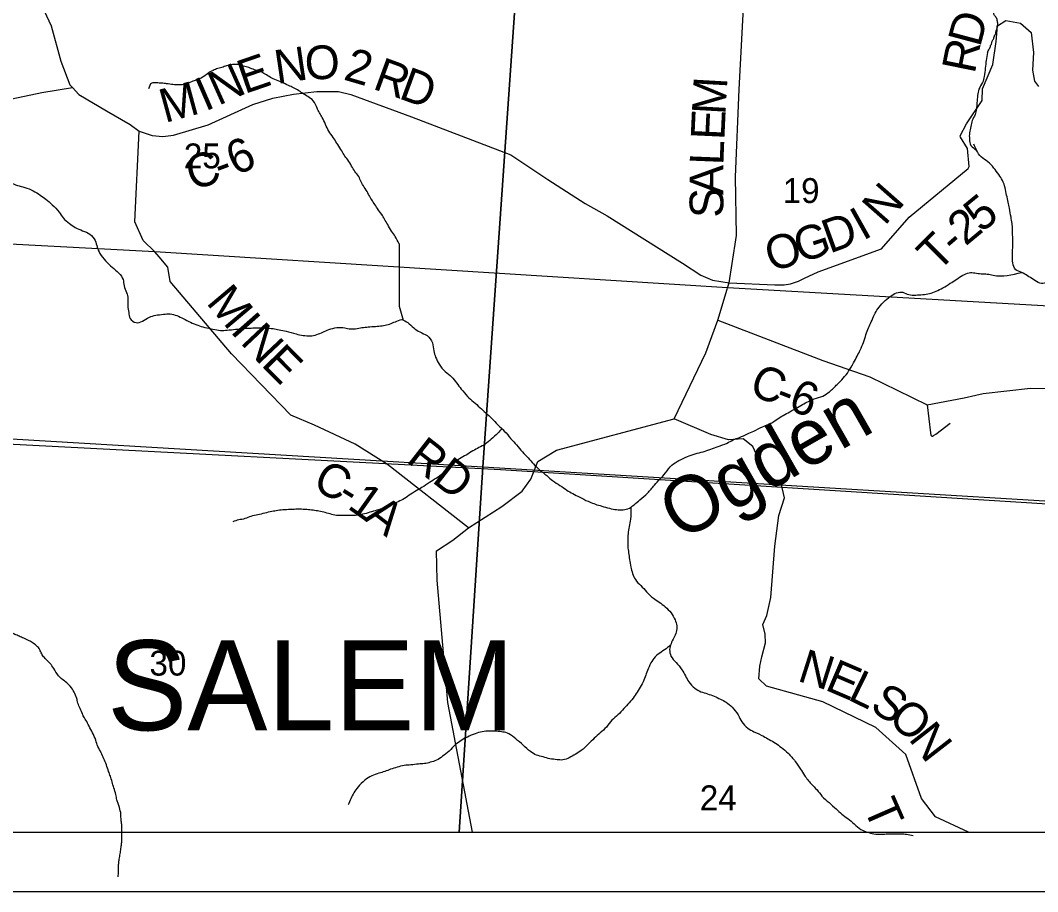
# Model space of a CAD drawing. Extents: x -15 to 405, y -40 to 87.
# Drawn here: x 5.241 to 6.955, y 13.994 to 15.462 of the extents above; entities that cross this region are included whole.
import ezdxf

# ---------------------------------------------------------------- set-up
doc = ezdxf.new("R2010")
doc.units = 0
for name, color, linetype in [('GM_P_State_Location', 7, 'Continuous'), ('GM_X_Adjacent_County_Text', 7, 'Continuous'), ('GM_X_Airport_Location_Class_2', 7, 'Continuous'), ('GM_X_County_Road', 7, 'Continuous'), ('GM_X_County_Road_Text', 7, 'Continuous'), ('GM_X_Minor_Lake', 7, 'Continuous'), ('GM_X_Minor_Lake_Text', 7, 'Continuous'), ('GM_X_Minor_River', 7, 'Continuous'), ('GM_X_Rail_Line', 7, 'Continuous'), ('GM_X_Township', 7, 'Continuous'), ('GM_X_Township_Text', 7, 'Continuous')]:
    doc.layers.add(name, color=color, linetype=linetype)

msp = doc.modelspace()

# ---------------------------------------------------------------- linework, layer by layer
at = {"layer": 'GM_P_State_Location'}
for points in [[(6.5621, 15.0274), (6.5855, 15.0383), (6.692, 15.0773), (6.7388, 15.1303), (6.8379, 15.2124), (6.84, 15.2158), (6.837, 15.2459), (6.8253, 15.265), (6.8248, 15.2676), (6.8353, 15.2878), (6.8618, 15.3267), (6.8622, 15.3464), (6.8797, 15.3875), (6.8854, 15.4265), (6.8876, 15.453), (6.9014, 15.4615), (6.9264, 15.457), (6.9441, 15.4416), (6.9484, 15.4078), (6.9466, 15.3779), (6.9502, 15.3593), (6.9566, 15.3508)], [(4.6158, 15.1326), (4.6156, 15.133), (4.6043, 15.1821), (4.6028, 15.1986), (4.6148, 15.213), (4.6603, 15.236), (4.7706, 15.261), (4.7857, 15.287), (4.8091, 15.2978), (4.886, 15.3285), (4.9768, 15.318), (5.0419, 15.3241), (5.1009, 15.3177), (5.1514, 15.3141), (5.2773, 15.3405), (5.3285, 15.3488)], [(6.4353, 15.0196), (6.5122, 15.0166), (6.5283, 15.0166), (6.5386, 15.0181), (6.5521, 15.0228), (6.5621, 15.0274)], [(6.7692, 14.8142), (6.7745, 14.7669), (6.7755, 14.7633), (6.7761, 14.7622), (6.7771, 14.7616), (6.7782, 14.7616), (6.7798, 14.7623), (6.7835, 14.7649), (6.8077, 14.7831)], [(6.8387, 14.0941), (6.7833, 14.1201), (6.7593, 14.1508), (6.7331, 14.2249), (6.6826, 14.2707), (6.5933, 14.314), (6.4981, 14.3405), (6.4853, 14.3528), (6.4871, 14.3741), (6.4903, 14.3897), (6.4967, 14.4132), (6.4961, 14.428), (6.4921, 14.444), (6.4987, 14.4592), (6.5055, 14.4895), (6.5122, 14.5761), (6.5193, 14.6278), (6.5284, 14.6577), (6.5233, 14.6795), (6.5082, 14.6903), (6.4891, 14.7133), (6.4754, 14.7439), (6.4591, 14.757), (6.434, 14.7554), (6.4044, 14.7645), (6.3429, 14.7909)]]:
    msp.add_lwpolyline(points, dxfattribs=at)
at = {"layer": 'GM_X_Adjacent_County_Text'}
msp.add_lwpolyline([(5.879, 15.0854), (5.8795, 15.0407), (5.8795, 14.9803), (5.8858, 14.957)], dxfattribs=at)
for points in [[(6.8709, 15.4079), (6.8718, 15.4105), (6.8738, 15.4139), (6.8754, 15.4169), (6.8758, 15.4191), (6.8775, 15.4221), (6.8787, 15.4267), (6.8812, 15.4315), (6.882, 15.4341), (6.8833, 15.4375), (6.8845, 15.4401), (6.8854, 15.4443), (6.8863, 15.4473), (6.8872, 15.4518), (6.888, 15.4548), (6.8881, 15.4575), (6.8874, 15.4598), (6.8868, 15.4636), (6.8836, 15.469), (6.8817, 15.4714), (6.8814, 15.4737), (6.8782, 15.4776), (6.8753, 15.4822), (6.8717, 15.4877), (6.8698, 15.49), (6.8665, 15.4924), (6.8621, 15.4975), (6.8599, 15.4999), (6.8577, 15.5026), (6.8541, 15.5088), (6.8519, 15.5115), (6.8498, 15.5165), (6.8465, 15.5204), (6.8433, 15.5251), (6.8389, 15.5309), (6.8363, 15.5333), (6.8338, 15.5361), (6.8313, 15.5407), (6.8291, 15.5434), (6.8273, 15.5458), (6.8266, 15.5485), (6.8257, 15.5561), (6.825, 15.5588), (6.8247, 15.5614), (6.8245, 15.5668), (6.8242, 15.5694), (6.8244, 15.574), (6.8243, 15.5812), (6.8244, 15.585), (6.8249, 15.5884), (6.8254, 15.5937), (6.8259, 15.5964), (6.8267, 15.599), (6.828, 15.6024), (6.8289, 15.6054), (6.8309, 15.611), (6.8314, 15.6137), (6.8322, 15.6159), (6.8327, 15.6193), (6.8332, 15.6219), (6.8337, 15.625), (6.8342, 15.6288), (6.8347, 15.6341), (6.8348, 15.6371), (6.8343, 15.6424), (6.8332, 15.6463), (6.831, 15.6486), (6.8289, 15.654), (6.8267, 15.6556), (6.8238, 15.6587), (6.8216, 15.6603), (6.8186, 15.6631), (6.8164, 15.6643), (6.81, 15.6676), (6.807, 15.6688), (6.8048, 15.67), (6.8018, 15.6712), (6.7976, 15.6718), (6.7935, 15.673), (6.7901, 15.6735), (6.7875, 15.6736), (6.7841, 15.6745), (6.7803, 15.6758), (6.7773, 15.6762), (6.7728, 15.6775), (6.7702, 15.6799), (6.7684, 15.683), (6.7662, 15.6865), (6.7637, 15.6904), (6.7627, 15.6934), (6.7629, 15.7007), (6.7634, 15.7033), (6.7631, 15.706), (6.7628, 15.7083), (6.7602, 15.711), (6.758, 15.7122), (6.7535, 15.7154)], [(4.9144, 15.4086), (4.9145, 15.3957), (4.9178, 15.3846), (4.9253, 15.3747), (4.9351, 15.3659), (4.9465, 15.3586), (4.9581, 15.346), (4.9657, 15.3338), (4.9713, 15.3223), (4.975, 15.3094), (4.9791, 15.298), (4.9832, 15.2873), (4.9892, 15.2774), (4.9956, 15.2671), (5.0031, 15.2568), (5.0144, 15.248), (5.0258, 15.246), (5.0402, 15.2486), (5.0539, 15.25), (5.0641, 15.2526), (5.0755, 15.2541), (5.0854, 15.2551), (5.0975, 15.2547), (5.1097, 15.2527), (5.1218, 15.2488), (5.1369, 15.2423), (5.1482, 15.2354), (5.1592, 15.2296), (5.169, 15.2235), (5.1788, 15.2169), (5.1902, 15.2093), (5.2019, 15.1986), (5.2132, 15.1924), (5.223, 15.1889), (5.2359, 15.1839), (5.2484, 15.1804), (5.2624, 15.175), (5.2741, 15.1677), (5.2839, 15.1608), (5.2945, 15.1513), (5.3062, 15.139), (5.3129, 15.1291), (5.3235, 15.1199), (5.3333, 15.113), (5.3458, 15.1076), (5.3579, 15.1015), (5.3669, 15.0911), (5.3703, 15.0801), (5.3748, 15.0694), (5.3845, 15.0568), (5.3955, 15.0461), (5.4068, 15.0362), (5.4139, 15.0255), (5.4157, 15.0148), (5.4198, 15.0034), (5.4221, 14.9931), (5.422, 14.981), (5.4234, 14.9699), (5.426, 14.9597), (5.4358, 14.9528), (5.4465, 14.955), (5.4583, 14.9617), (5.4689, 14.9651), (5.4822, 14.9669), (5.4932, 14.9676), (5.5046, 14.9645), (5.5155, 14.9595), (5.5276, 14.9533), (5.5397, 14.9483), (5.5515, 14.9448), (5.5655, 14.9417), (5.578, 14.9397), (5.5894, 14.94), (5.6034, 14.9415), (5.6171, 14.9429), (5.6296, 14.9436), (5.641, 14.9439), (5.6539, 14.9438), (5.6668, 14.9426), (5.677, 14.9407), (5.6888, 14.9383), (5.7054, 14.9336), (5.7175, 14.9313), (5.7293, 14.9305), (5.7407, 14.9327), (5.7605, 14.9409), (5.7741, 14.9443), (5.7874, 14.9438), (5.7973, 14.9422), (5.8083, 14.9429), (5.8193, 14.9447), (5.8299, 14.9458), (5.8424, 14.9465), (5.8531, 14.948), (5.863, 14.9502), (5.8728, 14.9543), (5.8839, 14.958)], [(6.8709, 15.4079), (6.8669, 15.3813), (6.8653, 15.3676), (6.8622, 15.3573), (6.8564, 15.346), (6.8541, 15.3354), (6.8529, 15.3232), (6.852, 15.3133), (6.8497, 15.3031), (6.8451, 15.2932), (6.8427, 15.2833), (6.8404, 15.2723), (6.8403, 15.2621), (6.8429, 15.2514), (6.8523, 15.2434)], [(5.879, 15.0854), (5.8727, 15.098), (5.8666, 15.1071), (5.8599, 15.1178), (5.8546, 15.127), (5.8498, 15.135), (5.8426, 15.1449), (5.837, 15.1537), (5.8317, 15.1617), (5.8265, 15.1712), (5.8205, 15.1808), (5.8152, 15.1899), (5.8111, 15.1987), (5.8047, 15.2075), (5.7991, 15.2163), (5.7927, 15.2269), (5.7863, 15.2353), (5.7811, 15.2445), (5.7743, 15.2552), (5.7679, 15.2647), (5.7608, 15.2754), (5.7495, 15.2983), (5.745, 15.3063), (5.7409, 15.3143), (5.7364, 15.3238), (5.7274, 15.3322), (5.7187, 15.3376), (5.71, 15.3434), (5.7009, 15.3484), (5.693, 15.3522), (5.6813, 15.3576), (5.6695, 15.3626), (5.6601, 15.3672), (5.6514, 15.3726), (5.6355, 15.3788), (5.626, 15.3823), (5.617, 15.385), (5.6071, 15.3877), (5.5984, 15.3874), (5.5904, 15.3859), (5.5824, 15.3833), (5.5737, 15.3807), (5.5657, 15.3777), (5.5562, 15.372), (5.5478, 15.366), (5.5379, 15.3615), (5.5292, 15.3585), (5.5181, 15.3544), (5.5094, 15.3533), (5.498, 15.3538), (5.4874, 15.3553), (5.4791, 15.3562), (5.4703, 15.3566), (5.4624, 15.3563), (5.457, 15.3464)], [(7.4622, 15.104), (7.4417, 15.1083), (7.4307, 15.1118), (7.4209, 15.1153), (7.4088, 15.1245), (7.3986, 15.1356), (7.3908, 15.1459), (7.3806, 15.1539), (7.3707, 15.1593), (7.359, 15.1655), (7.348, 15.1701), (7.3378, 15.1736), (7.328, 15.177), (7.3132, 15.1798), (7.3011, 15.178), (7.2893, 15.1735), (7.2794, 15.1678), (7.2691, 15.1622), (7.2592, 15.1558), (7.2493, 15.1467), (7.2389, 15.135), (7.2317, 15.1225), (7.2259, 15.1092), (7.2254, 15.099), (7.2273, 15.0883), (7.2264, 15.0769), (7.2237, 15.0652), (7.2176, 15.0553), (7.2073, 15.0463), (7.1962, 15.0361), (7.1851, 15.0266), (7.1745, 15.021), (7.1634, 15.0172), (7.1509, 15.0135), (7.1376, 15.0109), (7.1277, 15.0091), (7.1179, 15.0084), (7.1069, 15.0088), (7.097, 15.0089), (7.0871, 15.0093), (7.0765, 15.0094), (7.0659, 15.0099), (7.0557, 15.0107), (7.0458, 15.0123), (7.0341, 15.0165), (7.0231, 15.0227), (7.0133, 15.0273), (7.0034, 15.0304), (6.9909, 15.0274), (6.9795, 15.0233), (6.9696, 15.0199), (6.959, 15.0192), (6.948, 15.0254), (6.9382, 15.0315), (6.9284, 15.0373), (6.9182, 15.0419), (6.9133, 15.0537), (6.9126, 15.0644), (6.9131, 15.0758), (6.9135, 15.086), (6.9132, 15.0974), (6.9129, 15.1096), (6.9122, 15.1199), (6.9104, 15.1305), (6.9078, 15.1454), (6.9056, 15.1556), (6.903, 15.1674), (6.9005, 15.18), (6.896, 15.1922), (6.8896, 15.2021), (6.8813, 15.2132), (6.8712, 15.2239), (6.8602, 15.2319), (6.8523, 15.2434), (6.8475, 15.2533)], [(5.8839, 14.958), (5.8937, 14.9527), (5.9039, 14.9439), (5.9141, 14.937), (5.9262, 14.9308), (5.9352, 14.9186), (5.9378, 14.9053), (5.9407, 14.8946), (5.9467, 14.8828), (5.9569, 14.8702), (5.9675, 14.8614), (5.9761, 14.8511), (5.984, 14.8407), (5.9945, 14.8285), (6.0044, 14.8193), (6.0153, 14.8098), (6.0251, 14.801), (6.0353, 14.7914), (6.0454, 14.7807), (6.0564, 14.77), (6.0677, 14.757), (6.0771, 14.7467), (6.0869, 14.7348), (6.0967, 14.7249), (6.1057, 14.7146), (6.1155, 14.705), (6.128, 14.6951), (6.1378, 14.6866), (6.1502, 14.6786), (6.1619, 14.6705), (6.1718, 14.6648), (6.1835, 14.6586), (6.1975, 14.6517), (6.2073, 14.6478), (6.2179, 14.6444), (6.2429, 14.6381), (6.2539, 14.6373), (6.2645, 14.6391), (6.2752, 14.6459), (6.2851, 14.6542), (6.2977, 14.6655), (6.3096, 14.6791), (6.3187, 14.689), (6.3283, 14.6999), (6.3386, 14.7124), (6.3508, 14.7203), (6.3649, 14.7271), (6.3778, 14.7316), (6.3915, 14.7353), (6.4044, 14.7394), (6.4166, 14.7439), (6.4318, 14.7499), (6.4421, 14.7551), (6.4527, 14.7593), (6.466, 14.7653), (6.4767, 14.7698), (6.4915, 14.7773), (6.5022, 14.7814), (6.514, 14.7885), (6.5239, 14.7949), (6.5346, 14.8009), (6.5475, 14.8081), (6.5589, 14.8149), (6.5688, 14.8197), (6.5787, 14.8243), (6.5932, 14.8291), (6.6042, 14.8363), (6.6176, 14.8487), (6.6275, 14.8589), (6.6367, 14.871), (6.6451, 14.885), (6.6509, 14.8964), (6.6563, 14.9066), (6.6617, 14.9195), (6.6659, 14.9324), (6.6702, 14.9438), (6.6748, 14.954), (6.6802, 14.9662), (6.6859, 14.976), (6.7069, 14.9968), (6.7176, 15.0028), (6.7279, 15.0039), (6.7381, 15), (6.7498, 14.9992), (6.7616, 14.9999), (6.773, 15.0017), (6.784, 15.0058), (6.7954, 15.0111), (6.808, 15.019), (6.8179, 15.0254), (6.8293, 15.0326), (6.8396, 15.0367), (6.8495, 15.0366), (6.8601, 15.035), (6.8703, 15.0346), (6.8802, 15.0326), (6.9284, 15.0373)], [(6.052, 14.7743), (6.0454, 14.7663), (6.0343, 14.7564), (6.0244, 14.7481), (6.0137, 14.7421), (6.0034, 14.7365), (5.992, 14.7297), (5.981, 14.7233), (5.9661, 14.7112), (5.9447, 14.6924), (5.9333, 14.6852), (5.9207, 14.6769), (5.9108, 14.6709), (5.899, 14.6638), (5.888, 14.6562), (5.8777, 14.651), (5.8663, 14.6457), (5.8549, 14.6412), (5.8446, 14.6375), (5.8328, 14.6341), (5.8085, 14.6282), (5.7967, 14.6279), (5.7869, 14.6279), (5.7762, 14.6276), (5.7656, 14.6296), (5.7547, 14.6327), (5.744, 14.635), (5.7342, 14.6366), (5.7236, 14.6378), (5.6993, 14.638), (5.6864, 14.6373), (5.6746, 14.6362), (5.6648, 14.6344), (5.6526, 14.6318), (5.6412, 14.6288), (5.6294, 14.6262), (5.6192, 14.6225), (5.6089, 14.6203), (5.599, 14.6173)], [(6.2695, 14.6423), (6.269, 14.6216), (6.2666, 14.6091), (6.265, 14.5969), (6.2646, 14.5863), (6.2645, 14.5757), (6.266, 14.565), (6.2674, 14.5536), (6.2696, 14.541), (6.2726, 14.53), (6.2774, 14.5197), (6.2865, 14.5098), (6.2963, 14.4994), (6.3076, 14.4884), (6.3174, 14.4818), (6.3276, 14.4738), (6.3374, 14.4638), (6.3441, 14.452), (6.3471, 14.4421), (6.3463, 14.4315), (6.342, 14.4216), (6.3374, 14.4118), (6.3351, 14.4019), (6.3373, 14.3909), (6.3459, 14.3802), (6.3557, 14.368), (6.3617, 14.3577), (6.3673, 14.3474), (6.3775, 14.337), (6.3877, 14.3309), (6.3987, 14.3274), (6.41, 14.3232), (6.4206, 14.3185), (6.4305, 14.3131), (6.4403, 14.3047), (6.4504, 14.2917), (6.4568, 14.2803), (6.4666, 14.2696), (6.4772, 14.2635), (6.4931, 14.2558), (6.5029, 14.2504), (6.5135, 14.2442), (6.5233, 14.237), (6.5346, 14.2274), (6.5466, 14.2136), (6.5557, 14.2006), (6.5624, 14.19), (6.5737, 14.1755), (6.5835, 14.1655), (6.5918, 14.1552), (6.6038, 14.1441), (6.6155, 14.1334), (6.6253, 14.1246), (6.6352, 14.1173), (6.6461, 14.1081), (6.6574, 14.0989), (6.668, 14.0943), (6.6794, 14.0916), (6.6919, 14.0907), (6.7029, 14.0914), (6.7143, 14.0917), (6.7245, 14.0917), (6.7344, 14.0909), (6.7457, 14.0889)], [(5.4058, 14.019), (5.4062, 14.0285), (5.4063, 14.0358), (5.4067, 14.0434), (5.4079, 14.0509), (5.4095, 14.0601), (5.4107, 14.0692), (5.4115, 14.0756), (5.4119, 14.0829), (5.4116, 14.0901), (5.412, 14.0969), (5.4117, 14.1072), (5.4106, 14.1148), (5.4103, 14.1243), (5.4077, 14.1357), (5.4055, 14.1426), (5.4036, 14.1487), (5.4018, 14.1578), (5.3984, 14.1688), (5.3955, 14.1791), (5.3925, 14.1886), (5.3895, 14.1966), (5.3858, 14.2077), (5.3817, 14.218), (5.3772, 14.2279), (5.3716, 14.2386), (5.3679, 14.2492), (5.3626, 14.2618), (5.3566, 14.2729), (5.3514, 14.2831), (5.3469, 14.2904), (5.3439, 14.2976), (5.3394, 14.3072), (5.3368, 14.3163), (5.335, 14.3224), (5.3301, 14.3327), (5.3229, 14.3422), (5.315, 14.3491), (5.3052, 14.3579), (5.297, 14.3701), (5.2909, 14.3785), (5.2826, 14.3869), (5.2778, 14.3931), (5.2744, 14.3999), (5.2699, 14.4068), (5.2627, 14.4125), (5.2559, 14.4168), (5.2465, 14.421), (5.2389, 14.4245), (5.2317, 14.4275), (5.2234, 14.4314), (5.2143, 14.4364), (5.2049, 14.4418), (5.1954, 14.4475), (5.1871, 14.4518), (5.1795, 14.4564), (5.1705, 14.4614), (5.1644, 14.4648), (5.1576, 14.4706), (5.1478, 14.4778), (5.1391, 14.484), (5.1327, 14.4886), (5.1248, 14.4947), (5.1153, 14.5008), (5.1067, 14.5062), (5.0995, 14.5116), (5.0915, 14.5166), (5.084, 14.5216), (5.078, 14.5258), (5.0704, 14.5308), (5.0621, 14.5377), (5.0564, 14.5441), (5.0489, 14.5507), (5.0429, 14.5568), (5.0372, 14.5629), (5.0338, 14.5542)], [(6.3369, 14.4096), (6.3317, 14.4053), (6.321, 14.3978), (6.3107, 14.3895), (6.3034, 14.3793), (6.2977, 14.3664), (6.2938, 14.3562), (6.2888, 14.3444), (6.2819, 14.3327), (6.2754, 14.3228), (6.2669, 14.3122), (6.2578, 14.3024), (6.2478, 14.2918), (6.2379, 14.2831), (6.2284, 14.2714), (6.2181, 14.2616), (6.2081, 14.2525), (6.1978, 14.2427), (6.186, 14.2318), (6.1761, 14.2254), (6.1658, 14.2197), (6.1552, 14.216), (6.1453, 14.2164), (6.1332, 14.218), (6.1218, 14.2211), (6.1108, 14.2242), (6.1006, 14.23), (6.0882, 14.2411), (6.0757, 14.2514), (6.064, 14.2602), (6.0542, 14.263), (6.0432, 14.2642), (6.0311, 14.2646), (6.0193, 14.2635), (6.0071, 14.2602), (5.9942, 14.2546), (5.9744, 14.2418), (5.9633, 14.2308), (5.9523, 14.2221), (5.942, 14.2154), (5.9317, 14.212), (5.9218, 14.2098), (5.9116, 14.2091), (5.8991, 14.2076), (5.8877, 14.2066), (5.8759, 14.2036), (5.8649, 14.2002), (5.855, 14.1965), (5.8451, 14.1935), (5.8329, 14.189), (5.8215, 14.1819), (5.81, 14.1705), (5.8031, 14.1607), (5.7978, 14.1505), (5.7935, 14.1402)]]:
    msp.add_spline(points, degree=3, dxfattribs=at)
at = {"layer": 'GM_X_Airport_Location_Class_2'}
for points in [[(5.0777, 15.7867), (6.0913, 15.7244), (6.0205, 14.7092), (5.0077, 14.7692)], [(6.0913, 15.7244), (7.1015, 15.6648), (7.0227, 14.6484), (6.0205, 14.7092)], [(3.9242, 14.0941), (8.9045, 14.0941), (8.9045, 14.5292), (8.0632, 14.5841), (7.0166, 14.644), (6.0498, 14.7049), (5.2082, 14.7485), (4.6193, 14.786), (3.9787, 14.8268)], [(4.9625, 14.0941), (5.9804, 14.0941), (6.0205, 14.7092), (5.0077, 14.7692)], [(5.9804, 14.0941), (6.9821, 14.0941), (7.0227, 14.6484), (6.0205, 14.7092)]]:
    msp.add_lwpolyline(points, close=True, dxfattribs=at)
at = {"layer": 'GM_X_Rail_Line'}
for p, q in [((5.4675, 15.072), (4.6249, 15.1157)), ((6.4328, 15.0113), (5.4675, 15.072)), ((7.4785, 14.9514), (6.4328, 15.0113))]:
    msp.add_line(p, q, dxfattribs=at)
at = {"layer": 'GM_X_Township'}
for p, q in [((2.1045, 14.0941), (8.9045, 14.0941)), ((2.1045, 14.0941), (8.9045, 14.0941)), ((2.0045, 13.9941), (9.0045, 13.9941))]:
    msp.add_line(p, q, dxfattribs=at)
at = {"layer": 'GM_X_Township_Text'}
for points in [[(6.4322, 15.0091), (6.4328, 15.0113), (6.4353, 15.0196), (6.4406, 15.0521), (6.4479, 15.0996), (6.4459, 15.1984), (6.4525, 15.3455), (6.4604, 15.505), (6.463, 15.5514), (6.4791, 15.6352), (6.4902, 15.7606), (6.5009, 15.8819), (6.5109, 15.9788), (6.5225, 16.0253), (6.5393, 16.0675), (6.5573, 16.1453)], [(5.2726, 15.4959), (5.2928, 15.4528), (5.3092, 15.3935), (5.3241, 15.3535), (5.3285, 15.3488), (5.3396, 15.337), (5.3858, 15.3094), (5.426, 15.2863), (5.4411, 15.2752)], [(5.4411, 15.2752), (5.4631, 15.2679), (5.4809, 15.2663), (5.4992, 15.2684), (5.5575, 15.2859), (5.6329, 15.3204), (5.6662, 15.331), (5.7011, 15.3379), (5.7405, 15.3422), (5.7771, 15.342), (5.7977, 15.3371), (5.9, 15.2994), (6.0676, 15.2357), (6.1297, 15.1939), (6.1929, 15.1532), (6.2296, 15.1329), (6.3565, 15.053), (6.3878, 15.0325), (6.4072, 15.024), (6.4353, 15.0196)], [(5.4747, 15.0634), (5.4675, 15.072), (5.4477, 15.0913), (5.4337, 15.1225), (5.4411, 15.2752)], [(5.9959, 14.6068), (5.8598, 14.7137), (5.8049, 14.7482), (5.7363, 14.7798), (5.6969, 14.7971), (5.5968, 14.9), (5.4931, 15.0218), (5.4894, 15.0459), (5.4747, 15.0634)], [(5.9959, 14.6068), (6.052, 14.6429), (6.0868, 14.6686), (6.1014, 14.689), (6.1129, 14.7186), (6.1442, 14.7378), (6.3429, 14.7909), (6.3961, 14.9019), (6.4163, 14.9568), (6.4322, 15.0091)], [(6.4163, 14.9568), (6.5933, 14.8891), (6.6722, 14.8614), (6.7185, 14.8391), (6.7692, 14.8142), (6.8314, 14.8258), (6.8632, 14.8334), (6.9431, 14.8422), (7.0165, 14.8412)], [(6.0026, 14.0941), (5.9614, 14.3125), (5.9433, 14.519), (5.9421, 14.568), (5.9696, 14.5865), (5.9959, 14.6068)]]:
    msp.add_lwpolyline(points, dxfattribs=at)

# ---------------------------------------------------------------- texts
at = {"layer": 'GM_X_County_Road'}
for s, p in [('25', (5.5163, 15.2127)), ('19', (6.5255, 15.1543)), ('30', (5.4584, 14.3581)), ('24', (6.3859, 14.1313))]:
    msp.add_text(s, height=0.04186, rotation=0, dxfattribs=at).set_placement(p)
at = {"layer": 'GM_X_County_Road_Text'}
msp.add_text('SALEM', height=0.15152, rotation=0, dxfattribs=at).set_placement((5.387, 14.266))
at = {"layer": 'GM_X_Minor_Lake'}
for s, height, rotation, p in [('N', 0.0568, 8.4382, (5.6733, 15.3547)), ('O', 0.0568, 2.1024, (5.7211, 15.3619)), ('2', 0.0568, 343.6472, (5.7837, 15.3627)), ('E', 0.0568, 18.9703, (5.6187, 15.3376)), ('R', 0.0568, 339.9159, (5.8328, 15.3473)), ('N', 0.0568, 24.1603, (5.5744, 15.3177)), ('D', 0.0568, 339.8656, (5.8767, 15.3312)), ('I', 0.0568, 23.4091, (5.5522, 15.3081)), ('M', 0.0568, 86.8115, (6.4291, 15.302)), ('M', 0.0568, 15.2362, (5.4844, 15.2889)), ('E', 0.0568, 87.3978, (6.4272, 15.2597)), ('6', 0.0568, 24.1155, (5.6038, 15.1996)), ('C', 0.0568, 17.134, (5.5303, 15.1751)), ('L', 0.0568, 87.7709, (6.4255, 15.2173)), ('-', 0.0568, 20.3817, (5.5782, 15.19)), ('A', 0.0568, 89.6867, (6.4253, 15.1678)), ('S', 0.0568, 91.2592, (6.4261, 15.1299)), ('M', 0.0568, 310.1195, (5.5527, 14.986)), ('I', 0.0568, 311.3748, (5.5933, 14.9379)), ('N', 0.0568, 313.2691, (5.6101, 14.9189)), ('E', 0.0568, 314.6098, (5.6453, 14.8814)), ('C', 0.0568, 338.4878, (6.4665, 14.8328)), ('6', 0.0568, 339.4721, (6.5327, 14.8068)), ('-', 0.0568, 338.6321, (6.5101, 14.8156)), ('RD', 0.05682, 321.9517, (5.8894, 14.7192)), ('C', 0.0568, 332.344, (5.7308, 14.674)), ('1', 0.0568, 324.6239, (5.7902, 14.6411)), ('-', 0.0568, 328.0616, (5.7711, 14.6529)), ('A', 0.0568, 322.4132, (5.8183, 14.6212))]:
    msp.add_text(s, height=height, rotation=rotation, dxfattribs=at).set_placement(p)
at = {"layer": 'GM_X_Minor_Lake_Text'}
msp.add_text('Ogden', height=0.0947, rotation=29.6907, dxfattribs=at).set_placement((6.3533, 14.5832))
at = {"layer": 'GM_X_Minor_River'}
for s, rotation, p in [('D', 75.0484, (6.8581, 15.4154)), ('R', 78.5783, (6.849, 15.3706)), ('N', 48.655, (6.6975, 15.1147)), ('5', 39.3978, (6.8604, 15.1029)), ('I', 29.2789, (6.6609, 15.0901)), ('2', 39.7269, (6.8336, 15.0806)), ('D', 19.965, (6.6047, 15.0688)), ('G', 18.0731, (6.5553, 15.0527)), ('T', 44.9061, (6.7869, 15.0362)), ('O', 16.5869, (6.5058, 15.0379)), ('-', 40.962, (6.8162, 15.0655)), ('N', 342.3726, (6.5486, 14.3497)), ('E', 336.7699, (6.5948, 14.335)), ('L', 333.9658, (6.6332, 14.3186)), ('S', 328.7209, (6.6702, 14.3006)), ('O', 318.5053, (6.7008, 14.2823)), ('N', 307.8775, (6.7364, 14.2512)), ('T', 293.6161, (6.6609, 14.136))]:
    msp.add_text(s, height=0.0568, rotation=rotation, dxfattribs=at).set_placement(p)

doc.saveas('drawing.dxf')
